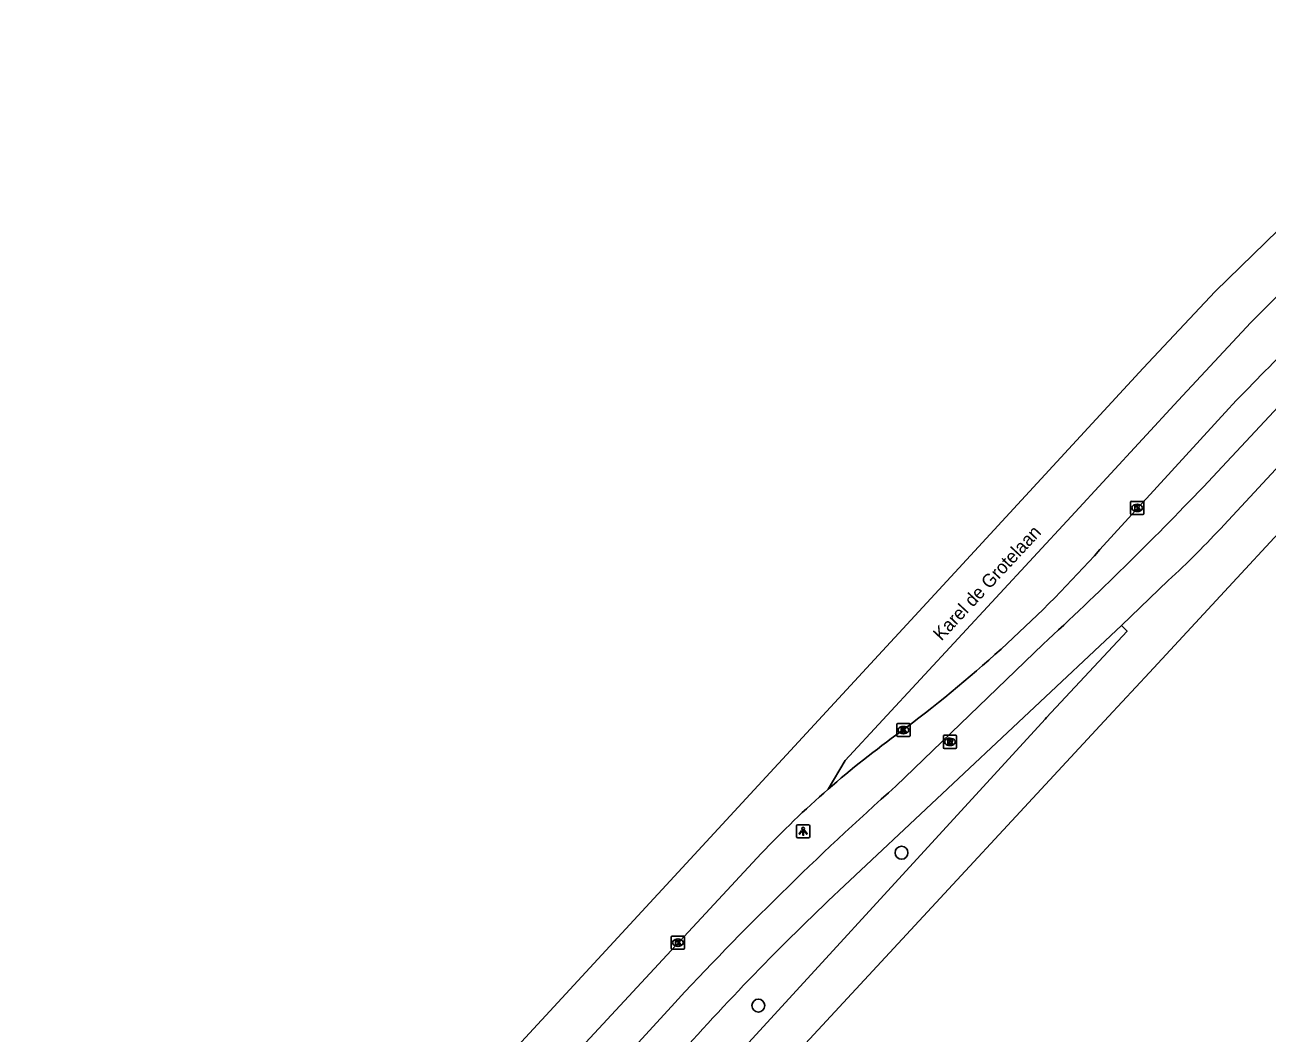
# Model space of a CAD drawing. Extents: x 159222 to 160346, y 381249 to 382166.
# Drawn here: x 159951.7 to 160046, y 382041.6 to 382118.1 of the extents above; entities that cross this region are included whole.
import ezdxf

# ---------------------------------------------------------------- set-up
doc = ezdxf.new("R2010")
doc.units = 0
for name, color, linetype in [('IMGEO_Boom', 7, 'Continuous'), ('IMGEO_Fietspad_gesloten', 7, 'Continuous'), ('IMGEO_Kolk', 7, 'Continuous'), ('IMGEO_Lichtpunt', 7, 'Continuous'), ('IMGEO_Openbare_ruimte_label', 7, 'Continuous'), ('IMGEO_Rijbaan_regionaal_gesloten', 7, 'Continuous'), ('IMGEO_Rioolput', 7, 'Continuous'), ('IMGEO_Voetpad_open', 7, 'Continuous')]:
    doc.layers.add(name, color=color, linetype=linetype)

msp = doc.modelspace()

# ---------------------------------------------------------------- linework, layer by layer
at = {"layer": 'IMGEO_Boom'}
for centre in [(160018.264, 382055.252), (160007.403, 382043.648)]:
    msp.add_circle(centre, 0.489, dxfattribs=at)
at = {"layer": 'IMGEO_Fietspad_gesloten'}
for points in [[(160058.284, 382101.346), (160041.176, 382083.037)], [(160042.737, 382080.148), (160060.665, 382099.462)], [(160034.951, 382072.504), (160038.504, 382075.909)], [(160013.938, 382052.767), (160034.951, 382072.504)], [(160029.012, 382071.087), (160017.835, 382060.309)], [(160000.807, 382043.591), (159987.982, 382029.591), (159959.152, 381998.446)]]:
    msp.add_lwpolyline(points, dxfattribs=at)
for centre, radius, start, end in [((159839.381, 382276.28), 279.4, 312.74288, 316.2402), ((159990.203, 382128.374), 71.313, 312.63332, 317.44784), ((160183.776, 381874.26), 249.3, 131.73045, 137.21691), ((160149.508, 381908.206), 198.185, 133.16173, 138.40657)]:
    msp.add_arc(centre, radius, start, end, dxfattribs=at)
at = {"layer": 'IMGEO_Kolk'}
for p, q in [((160035.648, 382081.004), (160035.648, 382081.856)), ((160035.723, 382081.93), (160036.575, 382081.93)), ((160036.136, 382081.71), (160036.161, 382081.71)), ((160036.649, 382081.856), (160036.649, 382081.004)), ((160036.575, 382080.93), (160035.723, 382080.93)), ((160036.159, 382081.15), (160036.134, 382081.15)), ((160017.908, 382064.142), (160017.908, 382064.994)), ((160017.983, 382065.068), (160018.835, 382065.068)), ((160018.396, 382064.848), (160018.421, 382064.848)), ((160018.909, 382064.994), (160018.909, 382064.142)), ((160018.835, 382064.068), (160017.983, 382064.068)), ((160018.419, 382064.288), (160018.394, 382064.288)), ((160000.795, 382047.998), (160000.795, 382048.85)), ((160000.87, 382048.924), (160001.722, 382048.924)), ((160001.283, 382048.704), (160001.308, 382048.704)), ((160001.796, 382048.85), (160001.796, 382047.998)), ((160001.722, 382047.924), (160000.87, 382047.924)), ((160001.306, 382048.144), (160001.281, 382048.144))]:
    msp.add_line(p, q, dxfattribs=at)
for points in [[(160035.648, 382081.004), (160035.648, 382081.856)], [(160035.723, 382081.93), (160036.575, 382081.93)], [(160035.969, 382081.63), (160036.092, 382081.63), (160036.092, 382081.479), (160036.222, 382081.63), (160036.386, 382081.63), (160036.24, 382081.479), (160036.393, 382081.23), (160036.241, 382081.23), (160036.156, 382081.394), (160036.092, 382081.327), (160036.092, 382081.23), (160035.969, 382081.23), (160035.969, 382081.63)], [(160036.649, 382081.856), (160036.649, 382081.004)], [(160036.575, 382080.93), (160035.723, 382080.93)], [(160017.908, 382064.142), (160017.908, 382064.994)], [(160017.983, 382065.068), (160018.835, 382065.068)], [(160018.229, 382064.768), (160018.352, 382064.768), (160018.352, 382064.617), (160018.482, 382064.768), (160018.646, 382064.768), (160018.5, 382064.617), (160018.653, 382064.368), (160018.501, 382064.368), (160018.416, 382064.532), (160018.352, 382064.465), (160018.352, 382064.368), (160018.229, 382064.368), (160018.229, 382064.768)], [(160018.909, 382064.994), (160018.909, 382064.142)], [(160018.835, 382064.068), (160017.983, 382064.068)], [(160000.795, 382047.998), (160000.795, 382048.85)], [(160000.87, 382048.924), (160001.722, 382048.924)], [(160001.116, 382048.624), (160001.239, 382048.624), (160001.239, 382048.473), (160001.369, 382048.624), (160001.533, 382048.624), (160001.387, 382048.473), (160001.54, 382048.224), (160001.388, 382048.224), (160001.303, 382048.388), (160001.239, 382048.321), (160001.239, 382048.224), (160001.116, 382048.224), (160001.116, 382048.624)], [(160001.796, 382048.85), (160001.796, 382047.998)], [(160001.722, 382047.924), (160000.87, 382047.924)]]:
    msp.add_lwpolyline(points, dxfattribs=at)
for centre, start, end in [((160035.725, 382081.854), 91.55205, 178.44795), ((160035.725, 382081.854), 91.55205, 178.44795), ((160036.573, 382081.854), 1.55205, 88.44795), ((160036.573, 382081.854), 1.55205, 88.44795), ((160035.725, 382081.006), 181.55205, 268.44795), ((160035.725, 382081.006), 181.55205, 268.44795), ((160036.573, 382081.006), 271.55205, 358.44795), ((160036.573, 382081.006), 271.55205, 358.44795), ((160017.985, 382064.992), 91.55205, 178.44795), ((160017.985, 382064.992), 91.55205, 178.44795), ((160018.833, 382064.992), 1.55205, 88.44795), ((160018.833, 382064.992), 1.55205, 88.44795), ((160017.985, 382064.144), 181.55205, 268.44795), ((160017.985, 382064.144), 181.55205, 268.44795), ((160018.833, 382064.144), 271.55205, 358.44795), ((160018.833, 382064.144), 271.55205, 358.44795), ((160000.872, 382048.848), 91.55205, 178.44795), ((160000.872, 382048.848), 91.55205, 178.44795), ((160001.72, 382048.848), 1.55205, 88.44795), ((160001.72, 382048.848), 1.55205, 88.44795), ((160000.872, 382048), 181.55205, 268.44795), ((160000.872, 382048), 181.55205, 268.44795), ((160001.72, 382048), 271.55205, 358.44795), ((160001.72, 382048), 271.55205, 358.44795)]:
    msp.add_arc(centre, 0.0765, start, end, dxfattribs=at)
for centre, major_axis, ratio, start_param, end_param in [((160036.135, 382081.43), (-0.387, 0.002), 0.722429, 4.712389, 7.853982), ((160036.16, 382081.43), (-0.39, 0.002), 0.717154, 1.570796, 4.712389), ((160018.395, 382064.568), (-0.387, 0.002), 0.722429, 4.712389, 7.853982), ((160018.42, 382064.568), (-0.39, 0.002), 0.717154, 1.570796, 4.712389), ((160001.282, 382048.424), (-0.387, 0.002), 0.722429, 4.712389, 7.853982), ((160001.307, 382048.424), (-0.39, 0.002), 0.717154, 1.570796, 4.712389)]:
    msp.add_ellipse(centre, major_axis=major_axis, ratio=ratio, start_param=start_param, end_param=end_param, dxfattribs=at)
at = {"layer": 'IMGEO_Lichtpunt'}
for p, q in [((160010.303, 382057.287), (160010.303, 382056.48)), ((160010.303, 382057.287), (160010.303, 382056.48)), ((160011.205, 382057.382), (160010.397, 382057.382)), ((160011.205, 382057.382), (160010.397, 382057.382)), ((160011.299, 382056.48), (160011.299, 382057.287)), ((160011.299, 382056.48), (160011.299, 382057.287)), ((160010.397, 382056.386), (160011.205, 382056.386)), ((160010.397, 382056.386), (160011.205, 382056.386))]:
    msp.add_line(p, q, dxfattribs=at)
for points in [[(160010.677, 382056.951), (160010.716, 382056.923), (160010.528, 382056.661), (160010.49, 382056.688), (160010.677, 382056.951)], [(160010.779, 382056.903), (160010.826, 382056.903), (160010.826, 382056.581), (160010.779, 382056.581), (160010.779, 382056.903)], [(160010.889, 382056.923), (160010.927, 382056.95), (160011.114, 382056.688), (160011.075, 382056.66), (160010.889, 382056.923)]]:
    msp.add_lwpolyline(points, dxfattribs=at)
msp.add_circle((160010.802, 382057.085), 0.0994, dxfattribs=at)
for centre, start, end in [((160010.397, 382057.287), 90, 180), ((160010.397, 382057.287), 90, 180), ((160011.205, 382057.287), 0, 90), ((160011.205, 382057.287), 0, 90), ((160010.397, 382056.48), 180, 270), ((160010.397, 382056.48), 180, 270), ((160011.205, 382056.48), 270, 0), ((160011.205, 382056.48), 270, 360)]:
    msp.add_arc(centre, 0.0946, start, end, dxfattribs=at)
at = {"layer": 'IMGEO_Rijbaan_regionaal_gesloten'}
for points in [[(159874.745, 381914.947), (159885.463, 381927.149), (159896.686, 381939.831), (159901.476, 381945.231), (159912.72, 381957.722), (159926.438, 381972.6), (159953.155, 382001.55), (159972.237, 382022.246), (159986.384, 382037.608), (160022.311, 382076.536), (160036.596, 382092.047), (160042.055, 382097.856), (160047.812, 382103.453), (160050.825, 382106.009), (160053.948, 382108.432), (160060.685, 382112.66), (160064.272, 382114.5), (160066.702, 382115.586), (160071.312, 382117.395), (160073.297, 382118.105)], [(160012.692, 382060.07), (160013.993, 382062.251), (160031.125, 382080.791), (160039.266, 382089.577), (160044.764, 382095.516), (160050.121, 382100.857), (160055.942, 382105.812), (160058.899, 382107.889), (160064.948, 382111.153), (160069.683, 382113.033), (160074.179, 382114.721), (160076.396, 382115.45)], [(160033.323, 382078.265), (160043.09, 382088.968)], [(160018.194, 382064.429), (160018.587, 382064.731)], [(159951.416, 381994.471), (159952.421, 381995.674), (160007.622, 382055.183)]]:
    msp.add_lwpolyline(points, dxfattribs=at)
for centre, radius, start, end in [((160167.386, 381971.492), 171.027, 131.90325, 136.61597), ((159956.503, 382147.118), 103.16, 307.00032, 318.13035), ((160060.394, 382005.511), 72.472, 125.61242, 131.16415), ((160060.602, 382005.292), 72.774, 131.17392, 136.72024)]:
    msp.add_arc(centre, radius, start, end, dxfattribs=at)
at = {"layer": 'IMGEO_Rioolput'}
for p, q in [((160021.438, 382063.242), (160021.438, 382064.094)), ((160021.513, 382064.168), (160022.365, 382064.168)), ((160021.926, 382063.948), (160021.951, 382063.948)), ((160022.439, 382064.094), (160022.439, 382063.242)), ((160022.365, 382063.168), (160021.513, 382063.168)), ((160021.949, 382063.388), (160021.924, 382063.388))]:
    msp.add_line(p, q, dxfattribs=at)
for points in [[(160021.438, 382063.242), (160021.438, 382064.094)], [(160021.513, 382064.168), (160022.365, 382064.168)], [(160022.027, 382063.866), (160021.775, 382063.868), (160021.775, 382063.468)], [(160021.775, 382063.468), (160021.899, 382063.468), (160021.899, 382063.63), (160021.91, 382063.63)], [(160021.953, 382063.787), (160021.899, 382063.787), (160021.899, 382063.706)], [(160021.899, 382063.706), (160021.951, 382063.706)], [(160021.957, 382063.601), (160022.028, 382063.468), (160022.168, 382063.468), (160022.103, 382063.594)], [(160022.439, 382064.094), (160022.439, 382063.242)], [(160022.365, 382063.168), (160021.513, 382063.168)]]:
    msp.add_lwpolyline(points, dxfattribs=at)
for centre, radius, start, end in [((160021.515, 382064.092), 0.0765, 91.55205, 178.44795), ((160021.515, 382064.092), 0.0765, 91.55205, 178.44795), ((160021.909, 382063.577), 0.0533, 26.02933, 88.69889), ((160021.935, 382063.895), 0.19, 274.7715, 282.96867), ((160021.959, 382063.691), 0.0964, 77.00612, 93.18647), ((160021.973, 382063.748), 0.0378, 276.66336, 79.67722), ((160022.026, 382063.756), 0.109, 350.36119, 89.41601), ((160022.024, 382063.756), 0.112, 277.58423, 350.98172), ((160022.008, 382063.541), 0.108, 29.51342, 73.79051), ((160022.363, 382064.092), 0.0765, 1.55205, 88.44795), ((160022.363, 382064.092), 0.0765, 1.55205, 88.44795), ((160021.515, 382063.244), 0.0765, 181.55205, 268.44795), ((160021.515, 382063.244), 0.0765, 181.55205, 268.44795), ((160022.363, 382063.244), 0.0765, 271.55205, 358.44795), ((160022.363, 382063.244), 0.0765, 271.55205, 358.44795)]:
    msp.add_arc(centre, radius, start, end, dxfattribs=at)
for centre, major_axis, ratio, start_param, end_param in [((160021.925, 382063.668), (-0.387, 0.002), 0.722429, 4.712389, 7.853982), ((160021.95, 382063.668), (-0.39, 0.002), 0.717154, 1.570796, 4.712389)]:
    msp.add_ellipse(centre, major_axis=major_axis, ratio=ratio, start_param=start_param, end_param=end_param, dxfattribs=at)
at = {"layer": 'IMGEO_Voetpad_open'}
for points in [[(160063.301, 382097.262), (160055.435, 382088.686), (160053.206, 382086.345), (160037.081, 382068.942), (160033.976, 382065.592), (159923.424, 381946.282), (159883.094, 381902.756)], [(159944.486, 381973.614), (159944.596, 381973.734), (159950.178, 381979.784), (159968.911, 382000), (160000, 382033.55), (160029.172, 382065.404), (160029.254, 382065.51), (160035.386, 382072.084), (160034.951, 382072.504)]]:
    msp.add_lwpolyline(points, dxfattribs=at)

# ---------------------------------------------------------------- texts
at = {"layer": 'IMGEO_Openbare_ruimte_label'}
msp.add_text('Karel de Grotelaan', height=1, rotation=47.14809, dxfattribs=at).set_placement((160021.297, 382071.285))

doc.saveas('drawing.dxf')
